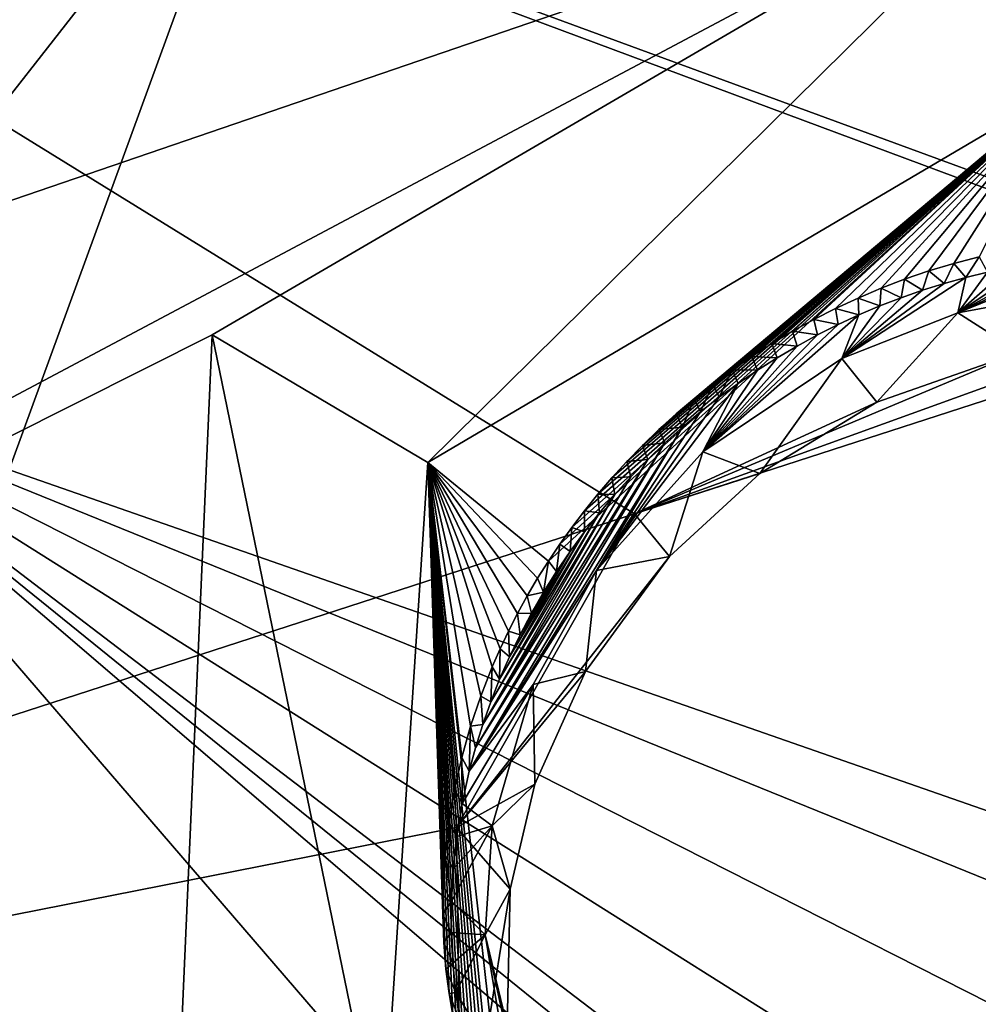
# Model space of a CAD drawing. Header units: millimetres. Extents: x -147 to 294, y -82 to 275.
# Tile 352 of 609: x 252.67 to 255.81, y 176.25 to 179.47. Entities that reach past the tile are written whole.
import ezdxf

# ---------------------------------------------------------------- set-up
doc = ezdxf.new("R2010")
doc.units = ezdxf.units.MM
doc.header["$LTSCALE"] = 67.506716
for name, color, linetype in [('1844', 7, 'CONTINUOUS'), ('1854', 7, 'CONTINUOUS'), ('2832', 7, 'CONTINUOUS'), ('2835', 7, 'CONTINUOUS'), ('3592', 7, 'CONTINUOUS'), ('3593', 7, 'CONTINUOUS'), ('3595', 7, 'CONTINUOUS'), ('3596', 7, 'CONTINUOUS'), ('3597', 7, 'CONTINUOUS'), ('751', 7, 'CONTINUOUS'), ('807', 7, 'CONTINUOUS')]:
    doc.layers.add(name, color=color, linetype=linetype)

msp = doc.modelspace()

# ---------------------------------------------------------------- linework, layer by layer
at = {"layer": '1844', "linetype": 'CONTINUOUS'}
for points in [[(249.0501, 182.1663, -22.5166), (261.893, 178.844, -26.6546), (249.0149, 182.0731, -22.54), (249.0501, 182.1663, -22.5166)], [(247.2739, 177.0414, -23.8585), (249.0149, 182.0731, -22.54), (256.0587, 180.0495, -24.7511), (247.2739, 177.0414, -23.8585)], [(249.0149, 182.0731, -22.54), (261.893, 178.844, -26.6546), (256.0587, 180.0495, -24.7511), (249.0149, 182.0731, -22.54)], [(248.3638, 175.9598, -24.4557), (247.2739, 177.0414, -23.8585), (256.0587, 180.0495, -24.7511), (248.3638, 175.9598, -24.4557)], [(248.3638, 175.9598, -24.4557), (256.0587, 180.0495, -24.7511), (253.2979, 178.4376, -24.6823), (248.3638, 175.9598, -24.4557)], [(253.1707, 175.5614, -25.6999), (248.3638, 175.9598, -24.4557), (253.2979, 178.4376, -24.6823), (253.1707, 175.5614, -25.6999)]]:
    msp.add_3dface(points, dxfattribs=at)
at = {"layer": '1854', "linetype": 'CONTINUOUS'}
msp.add_3dface([(261.893, 178.844, -26.6546), (249.0501, 182.1663, -22.5166), (260.5053, 180.8127, -25.5662), (261.893, 178.844, -26.6546)], dxfattribs=at)
at = {"layer": '2832', "linetype": 'CONTINUOUS'}
msp.add_3dface([(248.5723, 181.6218, -20.1441), (262.9563, 177.8727, -24.7702), (260.2093, 180.2925, -23.1667), (248.5723, 181.6218, -20.1441)], dxfattribs=at)
at = {"layer": '2835', "linetype": 'CONTINUOUS'}
for points in [[(248.5723, 181.6218, -20.1441), (247.503, 175.5244, -21.9453), (254.6799, 177.8516, -22.7117), (248.5723, 181.6218, -20.1441)], [(262.9563, 177.8727, -24.7702), (248.5723, 181.6218, -20.1441), (257.8562, 178.1626, -23.3581), (262.9563, 177.8727, -24.7702)], [(257.8562, 178.1626, -23.3581), (248.5723, 181.6218, -20.1441), (256.7755, 178.6093, -22.9338), (257.8562, 178.1626, -23.3581)], [(256.7755, 178.6093, -22.9338), (248.5723, 181.6218, -20.1441), (254.6799, 177.8516, -22.7117), (256.7755, 178.6093, -22.9338)], [(254.6799, 177.8516, -22.7117), (247.503, 175.5244, -21.9453), (254.0972, 176.8248, -22.9457), (254.6799, 177.8516, -22.7117)], [(247.503, 175.5244, -21.9453), (254.1139, 175.6325, -23.3857), (254.0972, 176.8248, -22.9457), (247.503, 175.5244, -21.9453)]]:
    msp.add_3dface(points, dxfattribs=at)
at = {"layer": '3592', "linetype": 'CONTINUOUS'}
for points in [[(256.7755, 178.6093, -22.9338), (254.6799, 177.8516, -22.7117), (256.4732, 178.4322, -23.2144), (256.7755, 178.6093, -22.9338)], [(256.4732, 178.4322, -23.2144), (254.6799, 177.8516, -22.7117), (255.9413, 178.3808, -23.097), (256.4732, 178.4322, -23.2144)], [(255.9413, 178.3808, -23.097), (254.6799, 177.8516, -22.7117), (255.4734, 178.2177, -23.0392), (255.9413, 178.3808, -23.097)], [(255.4734, 178.2177, -23.0392), (254.6799, 177.8516, -22.7117), (255.091, 177.9839, -23.0303), (255.4734, 178.2177, -23.0392)], [(255.091, 177.9839, -23.0303), (254.6799, 177.8516, -22.7117), (254.7944, 177.7126, -23.0576), (255.091, 177.9839, -23.0303)], [(254.6799, 177.8516, -22.7117), (254.0972, 176.8248, -22.9457), (254.7944, 177.7126, -23.0576), (254.6799, 177.8516, -22.7117)], [(254.7944, 177.7126, -23.0576), (254.0972, 176.8248, -22.9457), (254.5195, 177.3352, -23.1308), (254.7944, 177.7126, -23.0576)], [(254.5195, 177.3352, -23.1308), (254.0972, 176.8248, -22.9457), (254.3543, 176.9665, -23.229), (254.5195, 177.3352, -23.1308)], [(254.3543, 176.9665, -23.229), (254.0972, 176.8248, -22.9457), (254.2732, 176.6235, -23.3393), (254.3543, 176.9665, -23.229)], [(254.0972, 176.8248, -22.9457), (254.1139, 175.6325, -23.3857), (254.2732, 176.6235, -23.3393), (254.0972, 176.8248, -22.9457)], [(254.2732, 176.6235, -23.3393), (254.1139, 175.6325, -23.3857), (254.2632, 176.1751, -23.5092), (254.2732, 176.6235, -23.3393)]]:
    msp.add_3dface(points, dxfattribs=at)
at = {"layer": '3593', "linetype": 'CONTINUOUS'}
for points in [[(256.1409, 178.5844, -23.8809), (255.9413, 178.3808, -23.097), (255.7386, 178.5092, -23.8123), (256.1409, 178.5844, -23.8809)], [(255.7386, 178.5092, -23.8123), (255.4734, 178.2177, -23.0392), (255.3596, 178.3606, -23.7763), (255.7386, 178.5092, -23.8123)], [(255.9413, 178.3808, -23.097), (255.4734, 178.2177, -23.0392), (255.7386, 178.5092, -23.8123), (255.9413, 178.3808, -23.097)], [(255.3596, 178.3606, -23.7763), (255.091, 177.9839, -23.0303), (254.9045, 178.0545, -23.7794), (255.3596, 178.3606, -23.7763)], [(255.4734, 178.2177, -23.0392), (255.091, 177.9839, -23.0303), (255.3596, 178.3606, -23.7763), (255.4734, 178.2177, -23.0392)], [(254.9045, 178.0545, -23.7794), (254.7944, 177.7126, -23.0576), (254.5554, 177.6661, -23.8377), (254.9045, 178.0545, -23.7794)], [(255.091, 177.9839, -23.0303), (254.7944, 177.7126, -23.0576), (254.9045, 178.0545, -23.7794), (255.091, 177.9839, -23.0303)], [(254.7944, 177.7126, -23.0576), (254.5195, 177.3352, -23.1308), (254.5554, 177.6661, -23.8377), (254.7944, 177.7126, -23.0576)], [(254.5554, 177.6661, -23.8377), (254.5195, 177.3352, -23.1308), (254.3484, 177.2935, -23.924), (254.5554, 177.6661, -23.8377)], [(254.5195, 177.3352, -23.1308), (254.3543, 176.9665, -23.229), (254.3484, 177.2935, -23.924), (254.5195, 177.3352, -23.1308)], [(254.3484, 177.2935, -23.924), (254.3543, 176.9665, -23.229), (254.2143, 176.8301, -24.0612), (254.3484, 177.2935, -23.924)], [(254.3543, 176.9665, -23.229), (254.2732, 176.6235, -23.3393), (254.2143, 176.8301, -24.0612), (254.3543, 176.9665, -23.229)], [(254.2143, 176.8301, -24.0612), (254.2732, 176.6235, -23.3393), (254.1914, 176.4735, -24.1865), (254.2143, 176.8301, -24.0612)], [(254.2732, 176.6235, -23.3393), (254.2632, 176.1751, -23.5092), (254.1914, 176.4735, -24.1865), (254.2732, 176.6235, -23.3393)], [(254.2632, 176.1751, -23.5092), (254.3343, 175.824, -23.6636), (254.1914, 176.4735, -24.1865), (254.2632, 176.1751, -23.5092)], [(254.1914, 176.4735, -24.1865), (254.3343, 175.824, -23.6636), (254.2711, 175.9984, -24.381), (254.1914, 176.4735, -24.1865)]]:
    msp.add_3dface(points, dxfattribs=at)
at = {"layer": '3595', "linetype": 'CONTINUOUS'}
for points in [[(256.1409, 178.5844, -23.8809), (255.7386, 178.5092, -23.8123), (256.1963, 178.6952, -23.8541), (256.1409, 178.5844, -23.8809)], [(256.1963, 178.6952, -23.8541), (255.7386, 178.5092, -23.8123), (256.124, 178.6895, -23.8389), (256.1963, 178.6952, -23.8541)], [(256.124, 178.6895, -23.8389), (255.7386, 178.5092, -23.8123), (256.0518, 178.6814, -23.8246), (256.124, 178.6895, -23.8389)], [(256.0518, 178.6814, -23.8246), (255.7386, 178.5092, -23.8123), (255.9799, 178.671, -23.8113), (256.0518, 178.6814, -23.8246)], [(255.9799, 178.671, -23.8113), (255.7386, 178.5092, -23.8123), (255.9081, 178.6582, -23.7988), (255.9799, 178.671, -23.8113)], [(255.9081, 178.6582, -23.7988), (255.7386, 178.5092, -23.8123), (255.8364, 178.6431, -23.7872), (255.9081, 178.6582, -23.7988)], [(255.7386, 178.5092, -23.8123), (255.3596, 178.3606, -23.7763), (255.7649, 178.6256, -23.7766), (255.7386, 178.5092, -23.8123)], [(255.7649, 178.6256, -23.7766), (255.3596, 178.3606, -23.7763), (255.6939, 178.6058, -23.7669), (255.7649, 178.6256, -23.7766)], [(255.8364, 178.6431, -23.7872), (255.7386, 178.5092, -23.8123), (255.7649, 178.6256, -23.7766), (255.8364, 178.6431, -23.7872)], [(255.6939, 178.6058, -23.7669), (255.3596, 178.3606, -23.7763), (255.6235, 178.5836, -23.7583), (255.6939, 178.6058, -23.7669)], [(255.6235, 178.5836, -23.7583), (255.3596, 178.3606, -23.7763), (255.5534, 178.559, -23.7505), (255.6235, 178.5836, -23.7583)], [(255.5534, 178.559, -23.7505), (255.3596, 178.3606, -23.7763), (255.4837, 178.5321, -23.7438), (255.5534, 178.559, -23.7505)], [(255.4837, 178.5321, -23.7438), (255.3596, 178.3606, -23.7763), (255.4148, 178.5028, -23.738), (255.4837, 178.5321, -23.7438)], [(255.3596, 178.3606, -23.7763), (254.9045, 178.0545, -23.7794), (255.4148, 178.5028, -23.738), (255.3596, 178.3606, -23.7763)], [(255.4148, 178.5028, -23.738), (254.9045, 178.0545, -23.7794), (255.3468, 178.4712, -23.7334), (255.4148, 178.5028, -23.738)], [(255.3468, 178.4712, -23.7334), (254.9045, 178.0545, -23.7794), (255.2796, 178.4373, -23.7298), (255.3468, 178.4712, -23.7334)], [(255.2796, 178.4373, -23.7298), (254.9045, 178.0545, -23.7794), (255.2131, 178.401, -23.7272), (255.2796, 178.4373, -23.7298)], [(255.2131, 178.401, -23.7272), (254.9045, 178.0545, -23.7794), (255.1476, 178.3625, -23.7256), (255.2131, 178.401, -23.7272)], [(255.1476, 178.3625, -23.7256), (254.9045, 178.0545, -23.7794), (255.0833, 178.3217, -23.7252), (255.1476, 178.3625, -23.7256)], [(255.0833, 178.3217, -23.7252), (254.9045, 178.0545, -23.7794), (255.0201, 178.2785, -23.7259), (255.0833, 178.3217, -23.7252)], [(254.9045, 178.0545, -23.7794), (254.5554, 177.6661, -23.8377), (255.0201, 178.2785, -23.7259), (254.9045, 178.0545, -23.7794)], [(255.0201, 178.2785, -23.7259), (254.5554, 177.6661, -23.8377), (254.9579, 178.2331, -23.7276), (255.0201, 178.2785, -23.7259)], [(254.9579, 178.2331, -23.7276), (254.5554, 177.6661, -23.8377), (254.8968, 178.1854, -23.7304), (254.9579, 178.2331, -23.7276)], [(254.8968, 178.1854, -23.7304), (254.5554, 177.6661, -23.8377), (254.8373, 178.1356, -23.7344), (254.8968, 178.1854, -23.7304)], [(254.8373, 178.1356, -23.7344), (254.5554, 177.6661, -23.8377), (254.1395, 177.0099, -23.978), (254.8373, 178.1356, -23.7344)], [(254.7797, 178.0837, -23.7396), (254.8373, 178.1356, -23.7344), (254.1395, 177.0099, -23.978), (254.7797, 178.0837, -23.7396)], [(254.16, 177.086, -23.9551), (254.7797, 178.0837, -23.7396), (254.1395, 177.0099, -23.978), (254.16, 177.086, -23.9551)], [(254.7235, 178.0295, -23.7459), (254.7797, 178.0837, -23.7396), (254.16, 177.086, -23.9551), (254.7235, 178.0295, -23.7459)], [(254.1834, 177.1619, -23.933), (254.7235, 178.0295, -23.7459), (254.16, 177.086, -23.9551), (254.1834, 177.1619, -23.933)], [(254.6688, 177.9733, -23.7533), (254.7235, 178.0295, -23.7459), (254.1834, 177.1619, -23.933), (254.6688, 177.9733, -23.7533)], [(254.616, 177.9151, -23.762), (254.6688, 177.9733, -23.7533), (254.1834, 177.1619, -23.933), (254.616, 177.9151, -23.762)], [(254.2097, 177.2368, -23.912), (254.616, 177.9151, -23.762), (254.1834, 177.1619, -23.933), (254.2097, 177.2368, -23.912)], [(254.5654, 177.8549, -23.7718), (254.616, 177.9151, -23.762), (254.2097, 177.2368, -23.912), (254.5654, 177.8549, -23.7718)], [(254.2387, 177.3105, -23.8921), (254.5654, 177.8549, -23.7718), (254.2097, 177.2368, -23.912), (254.2387, 177.3105, -23.8921)], [(254.5166, 177.7927, -23.7828), (254.5654, 177.8549, -23.7718), (254.2387, 177.3105, -23.8921), (254.5166, 177.7927, -23.7828)], [(254.2708, 177.3835, -23.8731), (254.5166, 177.7927, -23.7828), (254.2387, 177.3105, -23.8921), (254.2708, 177.3835, -23.8731)], [(254.4697, 177.7285, -23.795), (254.5166, 177.7927, -23.7828), (254.2708, 177.3835, -23.8731), (254.4697, 177.7285, -23.795)], [(254.3057, 177.4555, -23.8552), (254.4697, 177.7285, -23.795), (254.2708, 177.3835, -23.8731), (254.3057, 177.4555, -23.8552)], [(254.425, 177.6625, -23.8083), (254.4697, 177.7285, -23.795), (254.3057, 177.4555, -23.8552), (254.425, 177.6625, -23.8083)], [(254.5554, 177.6661, -23.8377), (254.3484, 177.2935, -23.924), (254.1395, 177.0099, -23.978), (254.5554, 177.6661, -23.8377)], [(254.3431, 177.5262, -23.8384), (254.425, 177.6625, -23.8083), (254.3057, 177.4555, -23.8552), (254.3431, 177.5262, -23.8384)], [(254.3827, 177.5951, -23.8228), (254.425, 177.6625, -23.8083), (254.3431, 177.5262, -23.8384), (254.3827, 177.5951, -23.8228)], [(254.3484, 177.2935, -23.924), (254.2143, 176.8301, -24.0612), (254.116, 176.903, -24.0114), (254.3484, 177.2935, -23.924)], [(254.1395, 177.0099, -23.978), (254.3484, 177.2935, -23.924), (254.116, 176.903, -24.0114), (254.1395, 177.0099, -23.978)], [(254.116, 176.903, -24.0114), (254.2143, 176.8301, -24.0612), (254.0985, 176.7954, -24.0465), (254.116, 176.903, -24.0114)], [(254.2143, 176.8301, -24.0612), (254.1914, 176.4735, -24.1865), (254.0807, 176.584, -24.1196), (254.2143, 176.8301, -24.0612)], [(254.0868, 176.6885, -24.0828), (254.2143, 176.8301, -24.0612), (254.0807, 176.584, -24.1196), (254.0868, 176.6885, -24.0828)], [(254.0985, 176.7954, -24.0465), (254.2143, 176.8301, -24.0612), (254.0868, 176.6885, -24.0828), (254.0985, 176.7954, -24.0465)], [(254.0807, 176.584, -24.1196), (254.1914, 176.4735, -24.1865), (254.0806, 176.4812, -24.1573), (254.0807, 176.584, -24.1196)], [(254.0806, 176.4812, -24.1573), (254.1914, 176.4735, -24.1865), (254.0857, 176.3808, -24.1954), (254.0806, 176.4812, -24.1573)], [(254.0857, 176.3808, -24.1954), (254.1914, 176.4735, -24.1865), (254.0949, 176.2847, -24.233), (254.0857, 176.3808, -24.1954)], [(254.1914, 176.4735, -24.1865), (254.2711, 175.9984, -24.381), (254.0949, 176.2847, -24.233), (254.1914, 176.4735, -24.1865)], [(254.0949, 176.2847, -24.233), (254.2711, 175.9984, -24.381), (254.1089, 176.1926, -24.2702), (254.0949, 176.2847, -24.233)]]:
    msp.add_3dface(points, dxfattribs=at)
at = {"layer": '3596', "linetype": 'CONTINUOUS'}
for points in [[(255.8087, 178.6931, -23.9803), (255.7649, 178.6256, -23.7766), (255.7256, 178.6713, -23.9646), (255.8087, 178.6931, -23.9803)], [(255.8364, 178.6431, -23.7872), (255.7649, 178.6256, -23.7766), (255.8087, 178.6931, -23.9803), (255.8364, 178.6431, -23.7872)], [(255.7256, 178.6713, -23.9646), (255.6939, 178.6058, -23.7669), (255.6442, 178.6467, -23.9506), (255.7256, 178.6713, -23.9646)], [(255.7649, 178.6256, -23.7766), (255.6939, 178.6058, -23.7669), (255.7256, 178.6713, -23.9646), (255.7649, 178.6256, -23.7766)], [(255.5648, 178.6195, -23.9383), (255.5534, 178.559, -23.7505), (255.4875, 178.5899, -23.9276), (255.5648, 178.6195, -23.9383)], [(255.6235, 178.5836, -23.7583), (255.5534, 178.559, -23.7505), (255.5648, 178.6195, -23.9383), (255.6235, 178.5836, -23.7583)], [(255.6442, 178.6467, -23.9506), (255.6235, 178.5836, -23.7583), (255.5648, 178.6195, -23.9383), (255.6442, 178.6467, -23.9506)], [(255.6939, 178.6058, -23.7669), (255.6235, 178.5836, -23.7583), (255.6442, 178.6467, -23.9506), (255.6939, 178.6058, -23.7669)], [(255.4875, 178.5899, -23.9276), (255.4837, 178.5321, -23.7438), (255.4122, 178.558, -23.9185), (255.4875, 178.5899, -23.9276)], [(255.5534, 178.559, -23.7505), (255.4837, 178.5321, -23.7438), (255.4875, 178.5899, -23.9276), (255.5534, 178.559, -23.7505)], [(255.4122, 178.558, -23.9185), (255.4148, 178.5028, -23.738), (255.3388, 178.5239, -23.911), (255.4122, 178.558, -23.9185)], [(255.4837, 178.5321, -23.7438), (255.4148, 178.5028, -23.738), (255.4122, 178.558, -23.9185), (255.4837, 178.5321, -23.7438)], [(255.3388, 178.5239, -23.911), (255.3468, 178.4712, -23.7334), (255.2674, 178.4877, -23.905), (255.3388, 178.5239, -23.911)], [(255.4148, 178.5028, -23.738), (255.3468, 178.4712, -23.7334), (255.3388, 178.5239, -23.911), (255.4148, 178.5028, -23.738)], [(255.2674, 178.4877, -23.905), (255.2796, 178.4373, -23.7298), (255.1979, 178.4494, -23.9003), (255.2674, 178.4877, -23.905)], [(255.3468, 178.4712, -23.7334), (255.2796, 178.4373, -23.7298), (255.2674, 178.4877, -23.905), (255.3468, 178.4712, -23.7334)], [(255.1979, 178.4494, -23.9003), (255.2131, 178.401, -23.7272), (255.1302, 178.4092, -23.897), (255.1979, 178.4494, -23.9003)], [(255.2796, 178.4373, -23.7298), (255.2131, 178.401, -23.7272), (255.1979, 178.4494, -23.9003), (255.2796, 178.4373, -23.7298)], [(255.1302, 178.4092, -23.897), (255.1476, 178.3625, -23.7256), (255.0642, 178.3669, -23.8951), (255.1302, 178.4092, -23.897)], [(255.2131, 178.401, -23.7272), (255.1476, 178.3625, -23.7256), (255.1302, 178.4092, -23.897), (255.2131, 178.401, -23.7272)], [(255.0642, 178.3669, -23.8951), (255.0833, 178.3217, -23.7252), (254.9999, 178.3227, -23.8944), (255.0642, 178.3669, -23.8951)], [(255.1476, 178.3625, -23.7256), (255.0833, 178.3217, -23.7252), (255.0642, 178.3669, -23.8951), (255.1476, 178.3625, -23.7256)], [(254.9999, 178.3227, -23.8944), (254.9579, 178.2331, -23.7276), (254.9371, 178.2765, -23.8951), (254.9999, 178.3227, -23.8944)], [(255.0201, 178.2785, -23.7259), (254.9579, 178.2331, -23.7276), (254.9999, 178.3227, -23.8944), (255.0201, 178.2785, -23.7259)], [(255.0833, 178.3217, -23.7252), (255.0201, 178.2785, -23.7259), (254.9999, 178.3227, -23.8944), (255.0833, 178.3217, -23.7252)], [(254.9371, 178.2765, -23.8951), (254.8968, 178.1854, -23.7304), (254.8761, 178.2284, -23.897), (254.9371, 178.2765, -23.8951)], [(254.9579, 178.2331, -23.7276), (254.8968, 178.1854, -23.7304), (254.9371, 178.2765, -23.8951), (254.9579, 178.2331, -23.7276)], [(254.8761, 178.2284, -23.897), (254.8373, 178.1356, -23.7344), (254.8172, 178.1788, -23.9003), (254.8761, 178.2284, -23.897)], [(254.8968, 178.1854, -23.7304), (254.8373, 178.1356, -23.7344), (254.8761, 178.2284, -23.897), (254.8968, 178.1854, -23.7304)], [(254.8172, 178.1788, -23.9003), (254.8373, 178.1356, -23.7344), (254.7605, 178.1278, -23.9048), (254.8172, 178.1788, -23.9003)], [(254.8373, 178.1356, -23.7344), (254.7797, 178.0837, -23.7396), (254.7605, 178.1278, -23.9048), (254.8373, 178.1356, -23.7344)], [(254.7605, 178.1278, -23.9048), (254.7797, 178.0837, -23.7396), (254.7063, 178.0757, -23.9104), (254.7605, 178.1278, -23.9048)], [(254.7063, 178.0757, -23.9104), (254.7235, 178.0295, -23.7459), (254.6548, 178.0228, -23.9171), (254.7063, 178.0757, -23.9104)], [(254.7797, 178.0837, -23.7396), (254.7235, 178.0295, -23.7459), (254.7063, 178.0757, -23.9104), (254.7797, 178.0837, -23.7396)], [(254.6548, 178.0228, -23.9171), (254.6688, 177.9733, -23.7533), (254.606, 177.9694, -23.9249), (254.6548, 178.0228, -23.9171)], [(254.7235, 178.0295, -23.7459), (254.6688, 177.9733, -23.7533), (254.6548, 178.0228, -23.9171), (254.7235, 178.0295, -23.7459)], [(254.6688, 177.9733, -23.7533), (254.616, 177.9151, -23.762), (254.606, 177.9694, -23.9249), (254.6688, 177.9733, -23.7533)], [(254.606, 177.9694, -23.9249), (254.616, 177.9151, -23.762), (254.5599, 177.9158, -23.9335), (254.606, 177.9694, -23.9249)], [(254.5599, 177.9158, -23.9335), (254.5654, 177.8549, -23.7718), (254.5163, 177.8618, -23.9431), (254.5599, 177.9158, -23.9335)], [(254.616, 177.9151, -23.762), (254.5654, 177.8549, -23.7718), (254.5599, 177.9158, -23.9335), (254.616, 177.9151, -23.762)], [(254.5163, 177.8618, -23.9431), (254.5166, 177.7927, -23.7828), (254.4749, 177.8074, -23.9536), (254.5163, 177.8618, -23.9431)], [(254.5654, 177.8549, -23.7718), (254.5166, 177.7927, -23.7828), (254.5163, 177.8618, -23.9431), (254.5654, 177.8549, -23.7718)], [(254.4749, 177.8074, -23.9536), (254.4697, 177.7285, -23.795), (254.4357, 177.7524, -23.9649), (254.4749, 177.8074, -23.9536)], [(254.5166, 177.7927, -23.7828), (254.4697, 177.7285, -23.795), (254.4749, 177.8074, -23.9536), (254.5166, 177.7927, -23.7828)], [(254.4357, 177.7524, -23.9649), (254.425, 177.6625, -23.8083), (254.3984, 177.6969, -23.9771), (254.4357, 177.7524, -23.9649)], [(254.4697, 177.7285, -23.795), (254.425, 177.6625, -23.8083), (254.4357, 177.7524, -23.9649), (254.4697, 177.7285, -23.795)], [(254.3984, 177.6969, -23.9771), (254.3827, 177.5951, -23.8228), (254.363, 177.6406, -23.9902), (254.3984, 177.6969, -23.9771)], [(254.425, 177.6625, -23.8083), (254.3827, 177.5951, -23.8228), (254.3984, 177.6969, -23.9771), (254.425, 177.6625, -23.8083)], [(254.363, 177.6406, -23.9902), (254.3827, 177.5951, -23.8228), (254.3293, 177.5834, -24.0041), (254.363, 177.6406, -23.9902)], [(254.3827, 177.5951, -23.8228), (254.3431, 177.5262, -23.8384), (254.3293, 177.5834, -24.0041), (254.3827, 177.5951, -23.8228)], [(254.3293, 177.5834, -24.0041), (254.3431, 177.5262, -23.8384), (254.2975, 177.5255, -24.019), (254.3293, 177.5834, -24.0041)], [(254.2975, 177.5255, -24.019), (254.3057, 177.4555, -23.8552), (254.2678, 177.4676, -24.0345), (254.2975, 177.5255, -24.019)], [(254.3431, 177.5262, -23.8384), (254.3057, 177.4555, -23.8552), (254.2975, 177.5255, -24.019), (254.3431, 177.5262, -23.8384)], [(254.2678, 177.4676, -24.0345), (254.2708, 177.3835, -23.8731), (254.2402, 177.4094, -24.0507), (254.2678, 177.4676, -24.0345)], [(254.3057, 177.4555, -23.8552), (254.2708, 177.3835, -23.8731), (254.2678, 177.4676, -24.0345), (254.3057, 177.4555, -23.8552)], [(254.2402, 177.4094, -24.0507), (254.2387, 177.3105, -23.8921), (254.2146, 177.351, -24.0678), (254.2402, 177.4094, -24.0507)], [(254.2708, 177.3835, -23.8731), (254.2387, 177.3105, -23.8921), (254.2402, 177.4094, -24.0507), (254.2708, 177.3835, -23.8731)], [(254.2146, 177.351, -24.0678), (254.2097, 177.2368, -23.912), (254.1769, 177.255, -24.097), (254.2146, 177.351, -24.0678)], [(254.2387, 177.3105, -23.8921), (254.2097, 177.2368, -23.912), (254.2146, 177.351, -24.0678), (254.2387, 177.3105, -23.8921)], [(254.1769, 177.255, -24.097), (254.1834, 177.1619, -23.933), (254.1437, 177.1565, -24.1287), (254.1769, 177.255, -24.097)], [(254.2097, 177.2368, -23.912), (254.1834, 177.1619, -23.933), (254.1769, 177.255, -24.097), (254.2097, 177.2368, -23.912)], [(254.1437, 177.1565, -24.1287), (254.1395, 177.0099, -23.978), (254.1149, 177.0543, -24.1631), (254.1437, 177.1565, -24.1287)], [(254.16, 177.086, -23.9551), (254.1395, 177.0099, -23.978), (254.1437, 177.1565, -24.1287), (254.16, 177.086, -23.9551)], [(254.1834, 177.1619, -23.933), (254.16, 177.086, -23.9551), (254.1437, 177.1565, -24.1287), (254.1834, 177.1619, -23.933)], [(254.1149, 177.0543, -24.1631), (254.116, 176.903, -24.0114), (254.0908, 176.948, -24.2006), (254.1149, 177.0543, -24.1631)], [(254.1395, 177.0099, -23.978), (254.116, 176.903, -24.0114), (254.1149, 177.0543, -24.1631), (254.1395, 177.0099, -23.978)], [(254.0908, 176.948, -24.2006), (254.0985, 176.7954, -24.0465), (254.0725, 176.8405, -24.2403), (254.0908, 176.948, -24.2006)], [(254.116, 176.903, -24.0114), (254.0985, 176.7954, -24.0465), (254.0908, 176.948, -24.2006), (254.116, 176.903, -24.0114)], [(254.0725, 176.8405, -24.2403), (254.0868, 176.6885, -24.0828), (254.0603, 176.735, -24.281), (254.0725, 176.8405, -24.2403)], [(254.0985, 176.7954, -24.0465), (254.0868, 176.6885, -24.0828), (254.0725, 176.8405, -24.2403), (254.0985, 176.7954, -24.0465)], [(254.0603, 176.735, -24.281), (254.0807, 176.584, -24.1196), (254.054, 176.635, -24.3213), (254.0603, 176.735, -24.281)], [(254.0868, 176.6885, -24.0828), (254.0807, 176.584, -24.1196), (254.0603, 176.735, -24.281), (254.0868, 176.6885, -24.0828)], [(254.054, 176.635, -24.3213), (254.0807, 176.584, -24.1196), (254.0527, 176.5399, -24.3614), (254.054, 176.635, -24.3213)], [(254.0807, 176.584, -24.1196), (254.0806, 176.4812, -24.1573), (254.0527, 176.5399, -24.3614), (254.0807, 176.584, -24.1196)], [(254.0527, 176.5399, -24.3614), (254.0806, 176.4812, -24.1573), (254.056, 176.4482, -24.4018), (254.0527, 176.5399, -24.3614)], [(254.0806, 176.4812, -24.1573), (254.0857, 176.3808, -24.1954), (254.056, 176.4482, -24.4018), (254.0806, 176.4812, -24.1573)], [(254.056, 176.4482, -24.4018), (254.0857, 176.3808, -24.1954), (254.0631, 176.3617, -24.4413), (254.056, 176.4482, -24.4018)], [(254.0857, 176.3808, -24.1954), (254.0949, 176.2847, -24.233), (254.0631, 176.3617, -24.4413), (254.0857, 176.3808, -24.1954)], [(254.0631, 176.3617, -24.4413), (254.0949, 176.2847, -24.233), (254.0733, 176.2819, -24.4788), (254.0631, 176.3617, -24.4413)], [(254.0949, 176.2847, -24.233), (254.1089, 176.1926, -24.2702), (254.0733, 176.2819, -24.4788), (254.0949, 176.2847, -24.233)], [(254.0733, 176.2819, -24.4788), (254.1089, 176.1926, -24.2702), (254.0853, 176.2106, -24.5131), (254.0733, 176.2819, -24.4788)]]:
    msp.add_3dface(points, dxfattribs=at)
at = {"layer": '3597', "linetype": 'CONTINUOUS'}
for points in [[(253.2979, 178.4376, -24.6823), (256.0587, 180.0495, -24.7511), (254.0036, 178.0202, -24.627), (253.2979, 178.4376, -24.6823)], [(254.0036, 178.0202, -24.627), (256.0587, 180.0495, -24.7511), (256.0942, 179.2512, -24.6945), (254.0036, 178.0202, -24.627)], [(254.3984, 177.6969, -23.9771), (254.0036, 178.0202, -24.627), (256.0942, 179.2512, -24.6945), (254.3984, 177.6969, -23.9771)], [(254.4357, 177.7524, -23.9649), (254.3984, 177.6969, -23.9771), (256.0942, 179.2512, -24.6945), (254.4357, 177.7524, -23.9649)], [(254.4749, 177.8074, -23.9536), (254.4357, 177.7524, -23.9649), (256.0942, 179.2512, -24.6945), (254.4749, 177.8074, -23.9536)], [(254.5163, 177.8618, -23.9431), (254.4749, 177.8074, -23.9536), (256.0942, 179.2512, -24.6945), (254.5163, 177.8618, -23.9431)], [(254.5599, 177.9158, -23.9335), (254.5163, 177.8618, -23.9431), (256.0942, 179.2512, -24.6945), (254.5599, 177.9158, -23.9335)], [(254.606, 177.9694, -23.9249), (254.5599, 177.9158, -23.9335), (256.0942, 179.2512, -24.6945), (254.606, 177.9694, -23.9249)], [(254.6548, 178.0228, -23.9171), (254.606, 177.9694, -23.9249), (256.0942, 179.2512, -24.6945), (254.6548, 178.0228, -23.9171)], [(254.7063, 178.0757, -23.9104), (254.6548, 178.0228, -23.9171), (256.0942, 179.2512, -24.6945), (254.7063, 178.0757, -23.9104)], [(254.7605, 178.1278, -23.9048), (254.7063, 178.0757, -23.9104), (256.0942, 179.2512, -24.6945), (254.7605, 178.1278, -23.9048)], [(254.8172, 178.1788, -23.9003), (254.7605, 178.1278, -23.9048), (256.0942, 179.2512, -24.6945), (254.8172, 178.1788, -23.9003)], [(254.8761, 178.2284, -23.897), (254.8172, 178.1788, -23.9003), (256.0942, 179.2512, -24.6945), (254.8761, 178.2284, -23.897)], [(254.9371, 178.2765, -23.8951), (254.8761, 178.2284, -23.897), (256.0942, 179.2512, -24.6945), (254.9371, 178.2765, -23.8951)], [(254.9999, 178.3227, -23.8944), (254.9371, 178.2765, -23.8951), (256.0942, 179.2512, -24.6945), (254.9999, 178.3227, -23.8944)], [(255.0642, 178.3669, -23.8951), (254.9999, 178.3227, -23.8944), (256.0942, 179.2512, -24.6945), (255.0642, 178.3669, -23.8951)], [(255.1302, 178.4092, -23.897), (255.0642, 178.3669, -23.8951), (256.0942, 179.2512, -24.6945), (255.1302, 178.4092, -23.897)], [(255.1979, 178.4494, -23.9003), (255.1302, 178.4092, -23.897), (256.0942, 179.2512, -24.6945), (255.1979, 178.4494, -23.9003)], [(255.2674, 178.4877, -23.905), (255.1979, 178.4494, -23.9003), (256.0942, 179.2512, -24.6945), (255.2674, 178.4877, -23.905)], [(255.3388, 178.5239, -23.911), (255.2674, 178.4877, -23.905), (256.0942, 179.2512, -24.6945), (255.3388, 178.5239, -23.911)], [(255.4122, 178.558, -23.9185), (255.3388, 178.5239, -23.911), (256.0942, 179.2512, -24.6945), (255.4122, 178.558, -23.9185)], [(255.4875, 178.5899, -23.9276), (255.4122, 178.558, -23.9185), (256.0942, 179.2512, -24.6945), (255.4875, 178.5899, -23.9276)], [(255.5648, 178.6195, -23.9383), (255.4875, 178.5899, -23.9276), (256.0942, 179.2512, -24.6945), (255.5648, 178.6195, -23.9383)], [(255.6442, 178.6467, -23.9506), (255.5648, 178.6195, -23.9383), (256.0942, 179.2512, -24.6945), (255.6442, 178.6467, -23.9506)], [(255.7256, 178.6713, -23.9646), (255.6442, 178.6467, -23.9506), (256.0942, 179.2512, -24.6945), (255.7256, 178.6713, -23.9646)], [(255.8087, 178.6931, -23.9803), (255.7256, 178.6713, -23.9646), (256.0942, 179.2512, -24.6945), (255.8087, 178.6931, -23.9803)], [(253.1707, 175.5614, -25.6999), (253.2979, 178.4376, -24.6823), (253.8541, 175.7295, -25.5144), (253.1707, 175.5614, -25.6999)], [(253.8541, 175.7295, -25.5144), (253.2979, 178.4376, -24.6823), (254.0036, 178.0202, -24.627), (253.8541, 175.7295, -25.5144)], [(254.2638, 175.7013, -24.7891), (253.8541, 175.7295, -25.5144), (254.0036, 178.0202, -24.627), (254.2638, 175.7013, -24.7891)], [(254.3984, 177.6969, -23.9771), (254.363, 177.6406, -23.9902), (254.0036, 178.0202, -24.627), (254.3984, 177.6969, -23.9771)], [(254.363, 177.6406, -23.9902), (254.3293, 177.5834, -24.0041), (254.0036, 178.0202, -24.627), (254.363, 177.6406, -23.9902)], [(254.3293, 177.5834, -24.0041), (254.2975, 177.5255, -24.019), (254.0036, 178.0202, -24.627), (254.3293, 177.5834, -24.0041)], [(254.2975, 177.5255, -24.019), (254.2678, 177.4676, -24.0345), (254.0036, 178.0202, -24.627), (254.2975, 177.5255, -24.019)], [(254.2678, 177.4676, -24.0345), (254.2402, 177.4094, -24.0507), (254.0036, 178.0202, -24.627), (254.2678, 177.4676, -24.0345)], [(254.2402, 177.4094, -24.0507), (254.2146, 177.351, -24.0678), (254.0036, 178.0202, -24.627), (254.2402, 177.4094, -24.0507)], [(254.2146, 177.351, -24.0678), (254.1769, 177.255, -24.097), (254.0036, 178.0202, -24.627), (254.2146, 177.351, -24.0678)], [(254.1769, 177.255, -24.097), (254.1437, 177.1565, -24.1287), (254.0036, 178.0202, -24.627), (254.1769, 177.255, -24.097)], [(254.1437, 177.1565, -24.1287), (254.1149, 177.0543, -24.1631), (254.0036, 178.0202, -24.627), (254.1437, 177.1565, -24.1287)], [(254.1149, 177.0543, -24.1631), (254.0908, 176.948, -24.2006), (254.0036, 178.0202, -24.627), (254.1149, 177.0543, -24.1631)], [(254.0908, 176.948, -24.2006), (254.0725, 176.8405, -24.2403), (254.0036, 178.0202, -24.627), (254.0908, 176.948, -24.2006)], [(254.0725, 176.8405, -24.2403), (254.0603, 176.735, -24.281), (254.0036, 178.0202, -24.627), (254.0725, 176.8405, -24.2403)], [(254.0603, 176.735, -24.281), (254.054, 176.635, -24.3213), (254.0036, 178.0202, -24.627), (254.0603, 176.735, -24.281)], [(254.054, 176.635, -24.3213), (254.0527, 176.5399, -24.3614), (254.0036, 178.0202, -24.627), (254.054, 176.635, -24.3213)], [(254.0527, 176.5399, -24.3614), (254.056, 176.4482, -24.4018), (254.0036, 178.0202, -24.627), (254.0527, 176.5399, -24.3614)], [(254.056, 176.4482, -24.4018), (254.0631, 176.3617, -24.4413), (254.0036, 178.0202, -24.627), (254.056, 176.4482, -24.4018)], [(254.0631, 176.3617, -24.4413), (254.0733, 176.2819, -24.4788), (254.0036, 178.0202, -24.627), (254.0631, 176.3617, -24.4413)], [(254.0733, 176.2819, -24.4788), (254.0853, 176.2106, -24.5131), (254.0036, 178.0202, -24.627), (254.0733, 176.2819, -24.4788)], [(254.0853, 176.2106, -24.5131), (254.0981, 176.1491, -24.5434), (254.0036, 178.0202, -24.627), (254.0853, 176.2106, -24.5131)], [(254.0981, 176.1491, -24.5434), (254.1111, 176.0951, -24.5708), (254.0036, 178.0202, -24.627), (254.0981, 176.1491, -24.5434)], [(254.1111, 176.0951, -24.5708), (254.1247, 176.0455, -24.5964), (254.0036, 178.0202, -24.627), (254.1111, 176.0951, -24.5708)], [(254.1247, 176.0455, -24.5964), (254.1393, 175.9974, -24.6218), (254.0036, 178.0202, -24.627), (254.1247, 176.0455, -24.5964)], [(254.1393, 175.9974, -24.6218), (254.1554, 175.9493, -24.6476), (254.0036, 178.0202, -24.627), (254.1393, 175.9974, -24.6218)], [(254.1554, 175.9493, -24.6476), (254.1721, 175.9037, -24.6725), (254.0036, 178.0202, -24.627), (254.1554, 175.9493, -24.6476)], [(254.1721, 175.9037, -24.6725), (254.1893, 175.8602, -24.6968), (254.0036, 178.0202, -24.627), (254.1721, 175.9037, -24.6725)], [(254.1893, 175.8602, -24.6968), (254.2073, 175.8178, -24.7208), (254.0036, 178.0202, -24.627), (254.1893, 175.8602, -24.6968)], [(254.2073, 175.8178, -24.7208), (254.2265, 175.7758, -24.7451), (254.0036, 178.0202, -24.627), (254.2073, 175.8178, -24.7208)], [(254.2265, 175.7758, -24.7451), (254.2638, 175.7013, -24.7891), (254.0036, 178.0202, -24.627), (254.2265, 175.7758, -24.7451)]]:
    msp.add_3dface(points, dxfattribs=at)
at = {"layer": '751', "linetype": 'CONTINUOUS'}
for points in [[(232.1514, 169.8574, -50.8643), (232.317, 180.3264, -49.292), (256.1637, 187.6719, -49.125), (232.1514, 169.8574, -50.8643)], [(249.1904, 168.567, -51.6094), (232.1514, 169.8574, -50.8643), (256.1637, 187.6719, -49.125), (249.1904, 168.567, -51.6094)], [(268.656, 183.2375, -49.424), (249.1904, 168.567, -51.6094), (256.1637, 187.6719, -49.125), (268.656, 183.2375, -49.424)], [(258.1015, 166.8887, -51.1842), (249.1904, 168.567, -51.6094), (268.656, 183.2375, -49.424), (258.1015, 166.8887, -51.1842)]]:
    msp.add_3dface(points, dxfattribs=at)
at = {"layer": '807', "linetype": 'CONTINUOUS'}
for points in [[(245.505, 189.6732, -46.5619), (251.8813, 178.2578, -48.5114), (258.4713, 186.6761, -47.2366), (245.505, 189.6732, -46.5619)], [(251.8813, 178.2578, -48.5114), (271.6002, 171.3833, -48.2746), (258.4713, 186.6761, -47.2366), (251.8813, 178.2578, -48.5114)], [(246.5433, 168.7383, -49.6388), (262.5198, 165.9072, -48.7649), (251.8813, 178.2578, -48.5114), (246.5433, 168.7383, -49.6388)], [(251.8813, 178.2578, -48.5114), (262.5198, 165.9072, -48.7649), (264.4922, 167.4576, -48.7016), (251.8813, 178.2578, -48.5114)], [(271.6002, 171.3833, -48.2746), (251.8813, 178.2578, -48.5114), (270.6248, 170.6523, -48.3453), (271.6002, 171.3833, -48.2746)], [(270.6248, 170.6523, -48.3453), (251.8813, 178.2578, -48.5114), (269.048, 169.5563, -48.4442), (270.6248, 170.6523, -48.3453)], [(269.048, 169.5563, -48.4442), (251.8813, 178.2578, -48.5114), (267.3742, 168.4981, -48.5347), (269.048, 169.5563, -48.4442)], [(267.3742, 168.4981, -48.5347), (251.8813, 178.2578, -48.5114), (265.5592, 167.8231, -48.6383), (267.3742, 168.4981, -48.5347)], [(265.5592, 167.8231, -48.6383), (251.8813, 178.2578, -48.5114), (265.0199, 167.6324, -48.6699), (265.5592, 167.8231, -48.6383)], [(265.0199, 167.6324, -48.6699), (251.8813, 178.2578, -48.5114), (264.4922, 167.4576, -48.7016), (265.0199, 167.6324, -48.6699)]]:
    msp.add_3dface(points, dxfattribs=at)

doc.saveas('drawing.dxf')
